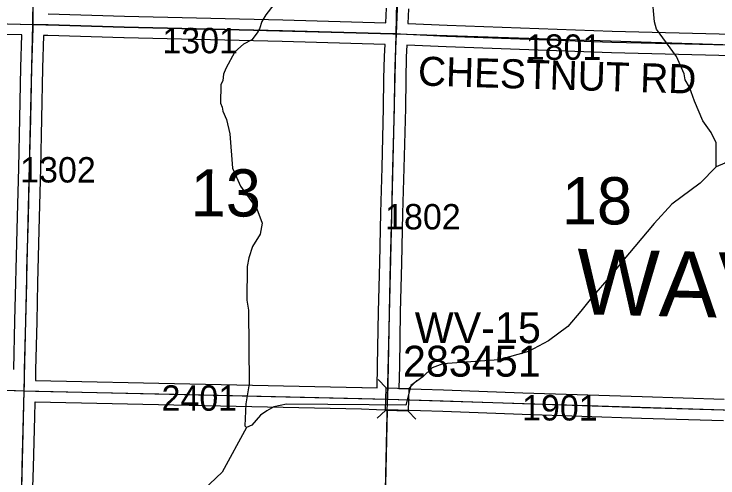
# Model space of a CAD drawing. Extents: x -132.8 to -73.3, y -60 to -26.
# Drawn here: x -93.236 to -91.298, y -54.239 to -52.961 of the extents above; entities that cross this region are included whole.
import ezdxf

# ---------------------------------------------------------------- set-up
doc = ezdxf.new("R2010")
doc.units = 0
for name, color, linetype in [('tdCoHydroRiver', 7, 'Continuous'), ('tdCoSecRdNmbr', 7, 'Continuous'), ('tdCoSecRdTxt', 7, 'Continuous'), ('tdCoSecRteBand', 7, 'Continuous'), ('tdCoSecRteCL', 7, 'Continuous'), ('tdCoSectLine', 7, 'Continuous'), ('tdCoSectLinePart', 7, 'Continuous'), ('tdCoSectNmbr', 7, 'Continuous'), ('tdCoStrucSec', 7, 'Continuous'), ('tdCoStrucSecCoName', 7, 'Continuous'), ('tdCoStrucSecFHWANum', 7, 'Continuous'), ('tdCoSurfEarth', 7, 'Continuous'), ('tdCoSurfGravel', 7, 'Continuous'), ('tdCoTwpBndry', 7, 'Continuous'), ('tdCoTwpBndryShd', 7, 'Continuous'), ('tdCoTwpNameTxt', 7, 'Continuous')]:
    doc.layers.add(name, color=color, linetype=linetype)

msp = doc.modelspace()

# ---------------------------------------------------------------- linework, layer by layer
at = {"layer": 'tdCoHydroRiver'}
for points in [[(-92.4986, -52.9058), (-92.5424, -52.9633), (-92.5538, -52.982), (-92.5605, -53.0024), (-92.5671, -53.0133), (-92.5817, -53.0319), (-92.604, -53.044), (-92.6281, -53.0656), (-92.6527, -53.1109), (-92.6594, -53.1265), (-92.6613, -53.1438), (-92.6663, -53.1563), (-92.6673, -53.2068), (-92.6628, -53.2179), (-92.6615, -53.229), (-92.6509, -53.2513), (-92.6423, -53.2909), (-92.6348, -53.3857), (-92.6121, -53.4351), (-92.5676, -53.4976), (-92.5527, -53.5373), (-92.558, -53.5672), (-92.5792, -53.6014), (-92.5894, -53.6328), (-92.5946, -53.6563), (-92.5949, -53.7494), (-92.5908, -53.7763), (-92.5887, -53.9799), (-92.5977, -54.0349), (-92.6005, -54.0948), (-92.5959, -54.0996)], [(-91.3027, -53.382), (-91.3029, -53.3157), (-91.3165, -53.287), (-91.3395, -53.255), (-91.362, -53.2009), (-91.3755, -53.1628), (-91.3876, -53.142), (-91.3905, -53.1262), (-91.4116, -53.0784), (-91.4668, -53.0031), (-91.4727, -52.9825), (-91.4791, -52.9098)], [(-91.1654, -53.3226), (-91.1927, -53.3291), (-91.2452, -53.3501), (-91.2788, -53.3714), (-91.3027, -53.382)], [(-91.3027, -53.382), (-91.3462, -53.4268), (-91.4247, -53.4851), (-91.4732, -53.5378), (-91.5605, -53.6416), (-91.5913, -53.6804), (-91.6463, -53.7424), (-91.6755, -53.7796), (-91.711, -53.8215), (-91.764, -53.8614), (-91.8198, -53.8902), (-91.9008, -53.9138), (-92.0557, -53.9247), (-92.0843, -53.9352), (-92.11, -53.9599), (-92.1437, -53.9844), (-92.1574, -54.0378), (-92.2584, -54.0372), (-92.4857, -54.0357), (-92.5205, -54.0428), (-92.5397, -54.0535), (-92.5573, -54.0657), (-92.5815, -54.0936), (-92.5959, -54.0996)], [(-92.5959, -54.0996), (-92.6631, -54.2228), (-93.1058, -54.6411), (-93.469, -54.9538), (-93.5498, -55.0452), (-93.5998, -55.0978), (-93.6015, -55.1041)]]:
    msp.add_lwpolyline(points, dxfattribs=at)
at = {"layer": 'tdCoSecRteBand'}
for points in [[(-93.1418, -52.9607), (-92.9318, -52.9671), (-92.4961, -52.9772), (-92.4961, -52.9772), (-92.496, -52.9772), (-92.212, -52.9853), (-92.2103, -52.9448)], [(-92.1503, -52.9469), (-92.152, -52.987), (-92.0438, -52.9918), (-91.5892, -53.0083), (-91.2574, -53.0162)], [(-93.237, -53.9401), (-93.2338, -53.806), (-93.2313, -53.7003), (-93.2306, -53.664), (-93.2306, -53.6639), (-93.2305, -53.6638), (-93.2266, -53.5199), (-93.2234, -53.3845), (-93.2202, -53.2487), (-93.2175, -53.1087), (-93.2175, -53.1085), (-93.2175, -53.1084), (-93.2146, -53.0189), (-93.4325, -53.0136)], [(-92.2364, -53.9907), (-92.2349, -53.9294), (-92.2325, -53.7813), (-92.2325, -53.7812), (-92.2324, -53.781), (-92.229, -53.6457), (-92.226, -53.5089), (-92.226, -53.5088), (-92.226, -53.5087), (-92.2226, -53.384), (-92.2184, -53.2192), (-92.2174, -53.1393), (-92.2174, -53.1391), (-92.2174, -53.1389), (-92.2159, -53.0778), (-92.2159, -53.0775), (-92.2159, -53.0772), (-92.2145, -53.0453), (-92.4976, -53.0372), (-92.9333, -53.0271), (-92.9334, -53.0271), (-92.9335, -53.0271), (-93.1435, -53.0207), (-93.1547, -53.0204), (-93.1575, -53.1101), (-93.1602, -53.25), (-93.1602, -53.25), (-93.1602, -53.2501), (-93.1634, -53.386), (-93.1666, -53.5214), (-93.1666, -53.5214), (-93.1666, -53.5215), (-93.1706, -53.6654), (-93.1713, -53.7015), (-93.1713, -53.7016), (-93.1713, -53.7016), (-93.1738, -53.8074), (-93.1738, -53.8074), (-93.1738, -53.8074), (-93.177, -53.9415), (-93.1775, -53.9696), (-93.1774, -53.9696), (-93.1774, -53.97), (-93.177, -53.9701), (-93.1767, -53.9701), (-92.7522, -53.9792), (-92.7522, -53.9792), (-92.7522, -53.9792), (-92.278, -53.9896), (-92.2779, -53.9896), (-92.2778, -53.9896), (-92.2364, -53.9907)], [(-91.2587, -53.0762), (-91.5908, -53.0683), (-91.591, -53.0683), (-91.5911, -53.0683), (-92.0461, -53.0518), (-92.0463, -53.0518), (-92.0464, -53.0518), (-92.1546, -53.0469), (-92.1546, -53.0472), (-92.156, -53.0795), (-92.1574, -53.1402), (-92.1584, -53.2202), (-92.1584, -53.2204), (-92.1584, -53.2206), (-92.1626, -53.3855), (-92.1626, -53.3856), (-92.1626, -53.3856), (-92.1661, -53.5103), (-92.169, -53.6471), (-92.169, -53.6471), (-92.169, -53.6472), (-92.1725, -53.7824), (-92.1749, -53.9305), (-92.1749, -53.9306), (-92.1749, -53.9307), (-92.1764, -53.9925), (-92.0539, -53.996), (-92.0538, -53.996), (-92.0537, -53.996), (-91.835, -54.0039), (-91.5061, -54.0147), (-91.2801, -54.0215)], [(-91.282, -54.0814), (-91.5079, -54.0747), (-91.508, -54.0747), (-91.508, -54.0747), (-91.837, -54.0638), (-91.837, -54.0638), (-91.8371, -54.0638), (-92.0557, -54.0559), (-92.178, -54.0524), (-92.2079, -54.0516), (-92.2378, -54.0509), (-92.2378, -54.0507), (-92.2379, -54.0507), (-92.2794, -54.0495), (-92.7535, -54.0392), (-93.1782, -54.0301), (-93.1784, -54.0301), (-93.1787, -54.03), (-93.1789, -54.03), (-93.1799, -54.0703), (-93.1799, -54.0704), (-93.1799, -54.0704), (-93.1836, -54.2087), (-93.1851, -54.2645)]]:
    msp.add_lwpolyline(points, dxfattribs=at)
at = {"layer": 'tdCoSecRteCL'}
for points in [[(-93.1839, -52.9897), (-93.1828, -52.8689), (-93.1818, -52.7263), (-93.1796, -52.5848), (-93.1796, -52.5204), (-93.1781, -52.4395), (-93.1761, -52.3128), (-93.1742, -52.1707), (-93.172, -52.0277), (-93.1715, -52.0001), (-93.1712, -51.9907), (-93.1708, -51.9794), (-93.17, -51.9594), (-93.168, -51.878), (-93.1658, -51.7732), (-93.1623, -51.6343), (-93.1596, -51.5278), (-93.1586, -51.4866), (-93.1562, -51.3461), (-93.1537, -51.2233)], [(-92.1833, -53.016), (-92.1803, -52.9456), (-92.1785, -52.8016), (-92.1768, -52.6716), (-92.1751, -52.5382), (-92.1724, -52.4003), (-92.1684, -52.259), (-92.1669, -52.1737), (-92.166, -52.1236), (-92.1647, -52.1029), (-92.1605, -52.077), (-92.1562, -52.0494), (-92.1523, -52.0243), (-92.1508, -52.013)], [(-94.1903, -52.9637), (-93.9156, -52.9705), (-93.5905, -52.9794), (-93.4317, -52.9836), (-93.1839, -52.9897)], [(-93.2082, -53.9989), (-93.2077, -53.9803), (-93.207, -53.9409), (-93.2038, -53.8067), (-93.2013, -53.7009), (-93.2006, -53.6647), (-93.1966, -53.5206), (-93.1934, -53.3853), (-93.1902, -53.2494), (-93.1875, -53.1093), (-93.184, -53.0001), (-93.1839, -52.9897)], [(-93.1839, -52.9897), (-93.1427, -52.9907), (-92.9326, -52.9971), (-92.4968, -53.0072), (-92.1928, -53.0159), (-92.1833, -53.016)], [(-92.2071, -54.0216), (-92.2049, -53.93), (-92.2025, -53.7818), (-92.199, -53.6464), (-92.196, -53.5096), (-92.1926, -53.3848), (-92.1884, -53.2198), (-92.1874, -53.1397), (-92.1859, -53.0785), (-92.1833, -53.016)], [(-92.1833, -53.016), (-92.1723, -53.0161), (-92.045, -53.0218), (-91.5901, -53.0383), (-91.228, -53.0469)], [(-94.1688, -53.9661), (-94.0762, -53.9683), (-93.9008, -53.9739), (-93.5889, -53.9843), (-93.2082, -53.9989)], [(-93.2314, -54.9999), (-93.2309, -54.9667), (-93.2289, -54.8807), (-93.2267, -54.7485), (-93.2245, -54.6666), (-93.2232, -54.6077), (-93.2228, -54.5685), (-93.2213, -54.4849), (-93.2183, -54.3517), (-93.2151, -54.2637), (-93.2136, -54.2079), (-93.2099, -54.0696), (-93.2082, -53.9989)], [(-93.2082, -53.9989), (-93.1775, -54.0001), (-92.7529, -54.0092), (-92.2787, -54.0195), (-92.2071, -54.0216)], [(-92.2071, -54.0216), (-92.0547, -54.026), (-91.836, -54.0339), (-91.507, -54.0447), (-91.2511, -54.0523)]]:
    msp.add_lwpolyline(points, dxfattribs=at)
at = {"layer": 'tdCoSectLine'}
for points in [[(-93.1843, -52.9897), (-93.1715, -51.9907)], [(-92.1836, -53.016), (-92.1629, -52.0126)], [(-94.1907, -52.9637), (-93.1843, -52.9897)], [(-93.2086, -53.9989), (-93.1843, -52.9897)], [(-93.1843, -52.9897), (-92.1836, -53.016)], [(-92.2075, -54.0216), (-92.1836, -53.016)], [(-92.1836, -53.016), (-91.2284, -53.0469)], [(-94.2115, -53.9651), (-93.2086, -53.9989)], [(-93.2318, -54.9999), (-93.2086, -53.9989)], [(-93.2086, -53.9989), (-92.2075, -54.0216)], [(-92.2293, -55.0237), (-92.2075, -54.0216)], [(-92.2075, -54.0216), (-91.2515, -54.0523)]]:
    msp.add_lwpolyline(points, dxfattribs=at)
at = {"layer": 'tdCoSectLinePart'}
msp.add_lwpolyline([(-92.2287, -54.9937), (-92.2081, -54.0518)], dxfattribs=at)
at = {"layer": 'tdCoStrucSec'}
for points in [[(-92.2332, -53.9674), (-92.2118, -53.9902), (-92.1492, -53.992)], [(-92.1265, -53.9705), (-92.1492, -53.992), (-92.151, -54.0545)], [(-92.2363, -54.0742), (-92.2135, -54.0527), (-92.2118, -53.9902)], [(-92.13, -54.0768), (-92.151, -54.0545), (-92.2135, -54.0527)]]:
    msp.add_lwpolyline(points, dxfattribs=at)
at = {"layer": 'tdCoSurfEarth'}
msp.add_lwpolyline([(-92.2071, -54.0216), (-92.2049, -53.93), (-92.2025, -53.7818), (-92.199, -53.6464), (-92.196, -53.5096), (-92.1926, -53.3848), (-92.1884, -53.2198), (-92.1874, -53.1397), (-92.1859, -53.0785), (-92.1833, -53.016), (-92.1928, -53.0159), (-92.4968, -53.0072), (-92.9326, -52.9971), (-93.1427, -52.9907), (-93.1839, -52.9897)], dxfattribs=at)
at = {"layer": 'tdCoSurfGravel'}
for points in [[(-93.1839, -52.9897), (-93.1828, -52.8689), (-93.1818, -52.7263), (-93.1796, -52.5848), (-93.1796, -52.5204), (-93.1781, -52.4395), (-93.1761, -52.3128), (-93.1742, -52.1707), (-93.172, -52.0277), (-93.1715, -52.0001), (-93.1712, -51.9907)], [(-92.1833, -53.016), (-92.1803, -52.9456), (-92.1785, -52.8016), (-92.1768, -52.6716), (-92.1751, -52.5382), (-92.1724, -52.4003), (-92.1684, -52.259), (-92.1669, -52.1737), (-92.166, -52.1236), (-92.1647, -52.1029), (-92.1605, -52.077), (-92.1562, -52.0494), (-92.1523, -52.0243), (-92.1508, -52.013)], [(-94.1903, -52.9637), (-93.9156, -52.9705), (-93.5905, -52.9794), (-93.4317, -52.9836), (-93.1839, -52.9897)], [(-93.2151, -54.2637), (-93.2136, -54.2079), (-93.2099, -54.0696), (-93.2082, -53.9989), (-93.2077, -53.9803), (-93.207, -53.9409), (-93.2038, -53.8067), (-93.2013, -53.7009), (-93.2006, -53.6647), (-93.1966, -53.5206), (-93.1934, -53.3853), (-93.1902, -53.2494), (-93.1875, -53.1093), (-93.184, -53.0001), (-93.1839, -52.9897)], [(-92.1833, -53.016), (-92.1723, -53.0161), (-92.045, -53.0218), (-91.5901, -53.0383), (-91.228, -53.0469)], [(-94.2111, -53.9651), (-94.1688, -53.9661), (-94.0762, -53.9683), (-93.9008, -53.9739), (-93.5889, -53.9843), (-93.2082, -53.9989), (-93.1775, -54.0001), (-92.7529, -54.0092), (-92.2787, -54.0195), (-92.2071, -54.0216), (-92.0547, -54.026), (-91.836, -54.0339), (-91.507, -54.0447), (-91.2511, -54.0523)]]:
    msp.add_lwpolyline(points, dxfattribs=at)
at = {"layer": 'tdCoTwpBndry'}
msp.add_lwpolyline([(-92.2287, -54.9937), (-92.2081, -54.0516)], dxfattribs=at)
at = {"layer": 'tdCoTwpBndryShd'}
msp.add_lwpolyline([(-92.2743, -57.032), (-92.2518, -56.028), (-92.2293, -55.0237), (-92.2075, -54.0216), (-92.1836, -53.016), (-92.1629, -52.0126), (-92.1478, -51.118), (-92.1252, -50.1181), (-92.1033, -49.1189), (-92.0821, -48.1192), (-92.0629, -47.1218), (-92.0433, -46.1229), (-92.032, -45.1275), (-92.0186, -44.1335), (-91.9983, -43.1303), (-91.9777, -42.1358), (-91.9531, -41.1396), (-91.9307, -40.1419), (-91.9134, -39.1669), (-91.8874, -38.1687)], dxfattribs=at)

# ---------------------------------------------------------------- texts
at = {"layer": 'tdCoSecRdNmbr'}
for s, rotation, p in [('1301', 359.9299, (-92.8279, -53.0692)), ('1801', 359.9307, (-91.8269, -53.0872)), ('1302', 359.9297, (-93.2194, -53.425)), ('1802', 359.9304, (-92.2144, -53.5542)), ('2401', 359.9299, (-92.8301, -54.0534)), ('1901', 359.9306, (-91.8372, -54.0803))]:
    msp.add_text(s, height=0.07, rotation=rotation, dxfattribs=at).set_placement(p)
at = {"layer": 'tdCoSecRdTxt'}
msp.add_text('CHESTNUT RD', height=0.08, rotation=358.2946, dxfattribs=at).set_placement((-92.1246, -53.1579))
at = {"layer": 'tdCoSectNmbr'}
for s, rotation, p in [('13', 359.9299, (-92.7498, -53.5186)), ('18', 359.9307, (-91.7276, -53.5403))]:
    msp.add_text(s, height=0.13, rotation=rotation, dxfattribs=at).set_placement(p)
at = {"layer": 'tdCoStrucSecCoName'}
msp.add_text('WV-15', height=0.085, dxfattribs=at).set_placement((-92.1326, -53.8674))
at = {"layer": 'tdCoStrucSecFHWANum'}
msp.add_text('283451', height=0.085, dxfattribs=at).set_placement((-92.1652, -53.9596))
at = {"layer": 'tdCoTwpNameTxt'}
msp.add_text('WAVELAND', height=0.18, rotation=358.6077, dxfattribs=at).set_placement((-91.6885, -53.7875))

doc.saveas('drawing.dxf')
